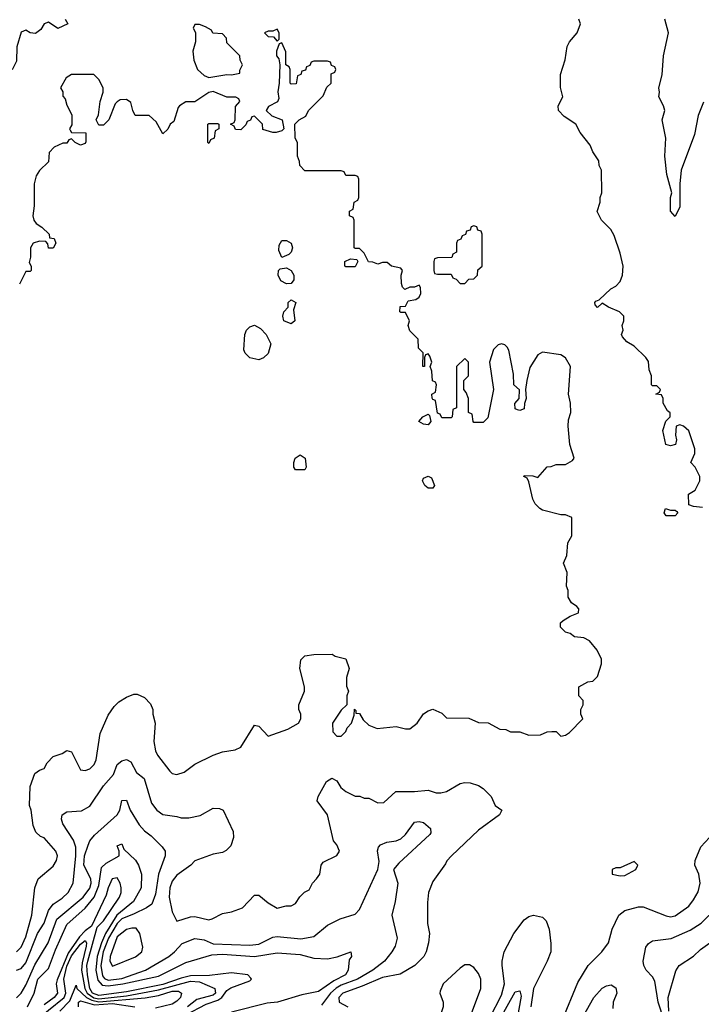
# Model space of a CAD drawing. Header units: inches. Extents: x 2348352 to 2479776, y 460422 to 613655.
# Tile 460 of 590: x 2431524 to 2434504, y 552501 to 556808. Entities that reach past the tile are written whole.
import ezdxf

# ---------------------------------------------------------------- set-up
doc = ezdxf.new("R2010")
doc.units = ezdxf.units.IN
doc.header["$MEASUREMENT"] = 0
doc.layers.add('C4535', color=7, linetype='Continuous')

msp = doc.modelspace()

# ---------------------------------------------------------------- linework, layer by layer
at = {"layer": 'C4535', "color": 4}
for points, elevation in [([(2431722, 556810), (2431734, 556790), (2431690, 556769), (2431650, 556797.2), (2431630, 556789), (2431615.3, 556764.7), (2431592.5, 556747.5), (2431569.3, 556749.3), (2431550, 556762), (2431530, 556752.7), (2431511.6, 556688.4), (2431510, 556626), (2431490, 556588), (2431450, 556609), (2431416, 556656), (2431362, 556710), (2431237.1, 556777.1), (2431164, 556810)], 72), ([(2434510, 554674), (2434470, 554678), (2434450, 554686), (2434448.4, 554731.6), (2434478, 554750), (2434498, 554790), (2434498, 554810), (2434478, 554850), (2434458, 554870), (2434475.3, 554910), (2434475.3, 554930), (2434448.9, 555008.9), (2434426, 555030), (2434410, 555035.3), (2434394, 555030), (2434391.3, 554990), (2434396, 554970), (2434390.7, 554949.3), (2434370, 554944), (2434348.7, 554950), (2434335.3, 555010), (2434349, 555051), (2434368, 555070), (2434367.3, 555087.3), (2434356.4, 555096.4), (2434338, 555130), (2434338, 555150), (2434330, 555166), (2434306, 555170), (2434322, 555178), (2434326, 555190), (2434310, 555206), (2434290, 555206), (2434286, 555210), (2434286, 555250), (2434276.4, 555276.4), (2434272.9, 555312.9), (2434262, 555330), (2434210, 555379), (2434178, 555398), (2434160.2, 555420.2), (2434155.3, 555430), (2434162, 555450), (2434158, 555470), (2434166, 555490), (2434166, 555510), (2434146, 555530), (2434098, 555550), (2434070, 555568), (2434050, 555549.2), (2434040.4, 555560.4), (2434038, 555570), (2434043.1, 555576.9), (2434058, 555582), (2434108, 555630), (2434130, 555642), (2434150, 555662), (2434159, 555690), (2434162, 555730), (2434150, 555786), (2434123.1, 555863.1), (2434108, 555890), (2434068, 555930), (2434048.9, 555968.9), (2434062, 556010), (2434062, 556030), (2434068.7, 556050), (2434068, 556150), (2434058, 556170), (2434055.3, 556190), (2434029.1, 556229.1), (2434018, 556258), (2433974.6, 556314.6), (2433955.3, 556350), (2433904.5, 556384.5), (2433879, 556410), (2433878, 556430), (2433899, 556470), (2433888.4, 556511.6), (2433888.4, 556568.4), (2433908.4, 556631.6), (2433918, 556690), (2433928, 556710), (2433962, 556750), (2433975.3, 556790), (2433968, 556810)], 72), ([(2434513.7, 556446.3), (2434490, 556388), (2434474.9, 556305.1), (2434416, 556150), (2434410.8, 556090), (2434410.9, 555989.1), (2434390, 555946), (2434369, 555970), (2434369, 556030), (2434375.3, 556050), (2434354, 556130), (2434344, 556210), (2434349, 556290), (2434333.2, 556370), (2434344, 556410), (2434339, 556430), (2434319, 556470), (2434322, 556490), (2434318, 556510), (2434333.6, 556566.4), (2434339, 556650), (2434361.2, 556750), (2434345.2, 556810)], 68), ([(2431510, 552730.8), (2431530, 552750.8), (2431550, 552796), (2431576.9, 552890), (2431589.3, 553010), (2431604, 553050), (2431670, 553104.7), (2431684, 553130), (2431689, 553150), (2431682, 553170), (2431630, 553228.7), (2431614, 553234), (2431594, 553254), (2431582.7, 553282.7), (2431573.2, 553350), (2431566, 553370), (2431570, 553454), (2431589.2, 553510), (2431610, 553524.7), (2431630, 553532), (2431643.2, 553556.8), (2431670, 553584.7), (2431710, 553598), (2431730, 553611), (2431750, 553604.7), (2431790, 553526), (2431810, 553522.8), (2431830, 553530.7), (2431849.3, 553550), (2431858.4, 553570), (2431875.5, 553684.5), (2431910, 553764.7), (2431936, 553804), (2431956.5, 553823.5), (2431990, 553844.7), (2432023.1, 553856.9), (2432036.9, 553856.9), (2432070, 553842), (2432095.3, 553815.3), (2432106, 553790), (2432106, 553770), (2432116, 553730), (2432110.7, 553650), (2432117.3, 553610), (2432126.8, 553590), (2432179.8, 553519.8), (2432190.9, 553510.9), (2432210, 553506), (2432243.2, 553516.8), (2432290, 553551), (2432370, 553591), (2432410, 553604.7), (2432465.6, 553614.4), (2432490, 553626), (2432550, 553722), (2432570, 553718), (2432610, 553674), (2432695.5, 553704.5), (2432742, 553730), (2432753.2, 553750), (2432753.2, 553770), (2432744, 553790), (2432744, 553810), (2432769, 553870), (2432768.7, 553890), (2432749.2, 553970), (2432752.9, 554007.1), (2432770, 554024.7), (2432810, 554031.3), (2432890, 554032), (2432903.6, 554023.6), (2432950, 554011.3), (2432964.7, 553970), (2432952, 553930), (2432952.7, 553892.7), (2432962, 553870), (2432954, 553850), (2432954, 553810), (2432930, 553788), (2432892, 553730), (2432892.7, 553692.7), (2432910, 553674), (2432930, 553674), (2432950, 553694), (2432955.3, 553710), (2432974, 553730), (2432986, 553766), (2432988, 553792), (2432994, 553786), (2432994, 553774), (2433010, 553772), (2433024.9, 553744.9), (2433050, 553721), (2433087.1, 553707.1), (2433170, 553716), (2433210, 553706), (2433230, 553706), (2433262, 553730), (2433289.3, 553770.7), (2433310, 553784.7), (2433330, 553791.3), (2433370, 553774), (2433390, 553754), (2433487.3, 553752.7), (2433530, 553734), (2433571.6, 553731.6), (2433623.6, 553703.6), (2433650, 553702), (2433670, 553692), (2433710, 553692), (2433750, 553678), (2433800.4, 553679.6), (2433830, 553692), (2433850, 553694), (2433870, 553694), (2433890, 553674), (2433910, 553678), (2433928, 553690), (2433986, 553750), (2433978, 553770), (2433978, 553790), (2433988, 553810), (2433988, 553830), (2433968.7, 553850), (2433968, 553890), (2434008.4, 553911.6), (2434030, 553914), (2434050, 553934), (2434068, 553990), (2434068, 554010), (2434048.7, 554050), (2434015.3, 554090), (2433990, 554104), (2433950, 554108), (2433930, 554122), (2433910, 554128.7), (2433888.7, 554150), (2433888.7, 554170), (2433900.2, 554179.8), (2433930, 554198), (2433967.3, 554212.7), (2433968, 554230), (2433960.4, 554240.4), (2433936.4, 554256.4), (2433922, 554282), (2433922, 554310), (2433915.3, 554330), (2433918, 554390), (2433902, 554430), (2433916, 554464), (2433920.4, 554519.6), (2433938, 554550), (2433938, 554630), (2433910, 554642), (2433890, 554642), (2433810, 554662), (2433798, 554670), (2433778, 554690), (2433768, 554710), (2433750, 554786), (2433742, 554802), (2433728.7, 554810), (2433730, 554814), (2433767.3, 554812.7), (2433790, 554804.7), (2433830, 554852), (2433847.3, 554852.7), (2433870, 554862), (2433910, 554862), (2433940.4, 554879.6), (2433948, 554890), (2433929.1, 554949.1), (2433921.2, 555030), (2433922.7, 555057.3), (2433933.2, 555090), (2433932.7, 555130), (2433924, 555170), (2433932.3, 555290), (2433910, 555328.7), (2433890, 555341.2), (2433810, 555353.2), (2433790, 555342), (2433754.4, 555285.6), (2433740.7, 555230), (2433736, 555190), (2433738, 555150), (2433731, 555129), (2433730, 555106), (2433710, 555098), (2433700.4, 555100.4), (2433690, 555106), (2433688.9, 555128.9), (2433708, 555150), (2433708.4, 555188.4), (2433684, 555210), (2433683.1, 555256.9), (2433662, 555362), (2433655.5, 555375.5), (2433644.7, 555384.7), (2433630, 555389), (2433615.3, 555384.7), (2433595.3, 555364.7), (2433578, 555310), (2433596, 555190), (2433570, 555066), (2433550, 555046), (2433510, 555046), (2433506, 555050), (2433502, 555082), (2433486, 555090), (2433486, 555150), (2433476.4, 555176.4), (2433466, 555190), (2433466, 555230), (2433486, 555250), (2433486, 555310), (2433470, 555326), (2433434, 555290), (2433434, 555110), (2433418, 555102), (2433414, 555070), (2433410, 555066), (2433370, 555066), (2433362, 555082), (2433350, 555086), (2433342, 555142), (2433330, 555146), (2433327.3, 555152.7), (2433326, 555170), (2433342, 555178), (2433346, 555210), (2433342, 555222), (2433328, 555228), (2433326, 555270), (2433318, 555290), (2433326, 555310), (2433316.4, 555336.4), (2433310, 555346), (2433298, 555342), (2433294, 555330), (2433294, 555290), (2433286, 555290), (2433288, 555350), (2433268, 555370), (2433266, 555410), (2433230, 555446), (2433222, 555470), (2433228, 555490), (2433210, 555526), (2433190, 555526), (2433186, 555530), (2433187.3, 555552.7), (2433210, 555554), (2433222, 555578), (2433256.4, 555583.6), (2433270, 555594), (2433278, 555610), (2433276.4, 555636.4), (2433270, 555646), (2433250, 555638), (2433230, 555638), (2433207.3, 555627.3), (2433198, 555638), (2433193.6, 555653.6), (2433192.3, 555690), (2433198, 555710), (2433190, 555721.2), (2433148.7, 555728.7), (2433130, 555746), (2433110, 555746), (2433090, 555738), (2433067.3, 555747.3), (2433048.4, 555748.4), (2433030, 555786), (2433010, 555806), (2432990, 555806), (2432986, 555810), (2432986, 555930), (2432982, 555942), (2432966, 555950), (2432966, 555970), (2432982, 555978), (2432986, 556010), (2433002, 556018), (2433006, 556030), (2433006, 556110), (2433002, 556122), (2432990, 556126), (2432950, 556126), (2432942, 556142), (2432930, 556146), (2432770, 556146), (2432748, 556170), (2432747.3, 556187.3), (2432738, 556210), (2432738, 556270), (2432728, 556290), (2432726, 556350), (2432746, 556370), (2432774.6, 556385.4), (2432786, 556410), (2432850, 556474), (2432867.3, 556512.7), (2432886, 556530), (2432886, 556570), (2432902, 556578), (2432906, 556590), (2432902, 556602), (2432887.3, 556607.3), (2432882, 556622), (2432870, 556626), (2432810, 556626), (2432798, 556622), (2432792.7, 556607.3), (2432778, 556602), (2432772.7, 556587.3), (2432758, 556582), (2432752.7, 556567.3), (2432738, 556562), (2432732.7, 556527.3), (2432710, 556526), (2432706, 556530), (2432706, 556590), (2432702, 556602), (2432688, 556610), (2432687.3, 556667.3), (2432670, 556706), (2432658, 556702), (2432646, 556670), (2432646.8, 556650), (2432656, 556636), (2432661, 556610), (2432658.8, 556530), (2432652, 556492), (2432656.9, 556463.1), (2432651.1, 556448.9), (2432611.6, 556428.4), (2432602, 556410), (2432626.4, 556386.4), (2432672, 556370), (2432678, 556330), (2432670, 556322), (2432645.4, 556314.6), (2432630, 556314), (2432587.3, 556327.3), (2432586, 556350), (2432550, 556386), (2432538, 556382), (2432532.7, 556367.3), (2432518, 556362), (2432512.7, 556347.3), (2432490, 556326), (2432467.3, 556327.3), (2432462, 556342), (2432446, 556350), (2432462, 556358), (2432466, 556370), (2432467.3, 556427.3), (2432486, 556450), (2432482, 556462), (2432468, 556468), (2432430, 556469.2), (2432370, 556494), (2432350, 556489.2), (2432290, 556448), (2432250, 556448), (2432222, 556430), (2432216, 556424), (2432197.3, 556362.7), (2432182, 556350), (2432170.9, 556329.1), (2432150, 556308.7), (2432120.4, 556360.4), (2432090, 556388), (2432028.9, 556388.9), (2432018, 556410), (2432010, 556446), (2431990, 556458), (2431963.6, 556456.4), (2431950, 556448), (2431941, 556439), (2431914, 556370), (2431890, 556346), (2431870, 556346), (2431858, 556370), (2431868.7, 556391.3), (2431875.3, 556450), (2431888, 556490), (2431888, 556510), (2431870, 556546), (2431847.3, 556567.3), (2431750, 556568), (2431726.4, 556553.6), (2431702, 556510), (2431711.6, 556491.6), (2431712.7, 556472.7), (2431722, 556462), (2431730, 556434), (2431751.1, 556391.1), (2431752, 556348), (2431742, 556330), (2431743.6, 556323.6), (2431750, 556314), (2431812.7, 556312.7), (2431812.7, 556272.7), (2431810, 556266), (2431790, 556258), (2431766, 556270), (2431750, 556286), (2431738, 556282), (2431730, 556268), (2431712.7, 556267.3), (2431674, 556250), (2431652.7, 556227.3), (2431650, 556186), (2431610, 556148), (2431595.3, 556124.7), (2431587.3, 556090), (2431587.3, 555992.7), (2431581, 555950), (2431584.7, 555930), (2431595.3, 555915.3), (2431619.8, 555899.8), (2431652, 555870), (2431654, 555854), (2431674, 555850), (2431682, 555830), (2431670, 555808), (2431650, 555808), (2431647.3, 555827.3), (2431638, 555838), (2431610, 555839), (2431582, 555830), (2431571.3, 555810), (2431571, 555769), (2431565.4, 555745.4), (2431574, 555730), (2431574, 555710), (2431570, 555706), (2431550, 555706), (2431522, 555650)], 76), ([(2431510, 552650.4), (2431530, 552657.1), (2431550, 552682.4), (2431601.1, 552810), (2431630, 552856.3), (2431650, 552910.6), (2431670, 552938), (2431710, 552965.5), (2431735.1, 552990), (2431757, 553030), (2431769.7, 553150), (2431768.4, 553188.4), (2431758.6, 553218.6), (2431712.7, 553290), (2431706.6, 553310), (2431709.3, 553330), (2431730, 553342.8), (2431793.1, 553346.9), (2431830, 553367.3), (2431890, 553456), (2431933.6, 553506.4), (2431949.5, 553550), (2431970, 553565.5), (2431990, 553571), (2432010, 553560.7), (2432034.6, 553514.6), (2432068, 553488), (2432100.4, 553380.4), (2432122.8, 553350), (2432150, 553330.8), (2432210, 553322.8), (2432230, 553316), (2432263.1, 553316.9), (2432312.9, 553327.1), (2432370, 553358), (2432396.9, 553356.9), (2432414, 553350), (2432456.9, 553256.9), (2432458, 553230), (2432446.4, 553193.6), (2432427.1, 553172.9), (2432410, 553164), (2432370, 553157.2), (2432290, 553128.7), (2432271.3, 553110), (2432210, 553066), (2432190, 553039.3), (2432179.5, 553010), (2432176.5, 552970), (2432190, 552904.7), (2432210, 552864), (2432270, 552883), (2432290, 552884.9), (2432350, 552870.8), (2432365.6, 552874.4), (2432410, 552898), (2432450, 552904.7), (2432498, 552922), (2432550, 552978), (2432570, 552978), (2432610, 552944.7), (2432650, 552921), (2432689.1, 552930.9), (2432710, 552931.3), (2432730, 552942), (2432748.9, 552971.1), (2432769.1, 552990.9), (2432790, 553002), (2432804, 553030), (2432822, 553050), (2432835.3, 553070), (2432842, 553110), (2432850, 553122), (2432910, 553152), (2432922, 553170), (2432910, 553198), (2432895.3, 553215.3), (2432869, 553330), (2432824, 553390), (2432829, 553410), (2432865.4, 553474.6), (2432888, 553490), (2432910, 553478.8), (2432928.3, 553448.3), (2432950, 553430.8), (2432990, 553411.3), (2433011.1, 553411.1), (2433030, 553402), (2433050, 553402), (2433090, 553382), (2433116.4, 553383.6), (2433168.9, 553431.1), (2433250, 553431.3), (2433310, 553438), (2433345.4, 553425.4), (2433365.4, 553425.4), (2433390, 553431.3), (2433450, 553466), (2433470, 553471), (2433494, 553470), (2433530, 553458), (2433550, 553444.7), (2433584.7, 553410), (2433602, 553370), (2433632, 553350), (2433622, 553330), (2433530, 553262), (2433411.3, 553150), (2433391.1, 553128.9), (2433385.4, 553114.6), (2433330, 553038), (2433310.9, 552989.1), (2433306.4, 552946.4), (2433306.4, 552853.6), (2433316, 552810), (2433310.9, 552769.1), (2433301, 552730), (2433291, 552710), (2433251, 552670), (2433187, 552633), (2433110, 552618.5), (2433020.4, 552579.6), (2432936.3, 552550), (2432918.4, 552530), (2432920.4, 552510), (2432958, 552490)], 72), ([(2431510, 552528.5), (2431529.6, 552550), (2431550, 552584.9), (2431590, 552673.4), (2431648.3, 552770), (2431686.6, 552873.4), (2431801.3, 552970), (2431830, 553008), (2431836, 553030), (2431834.7, 553050), (2431804.1, 553110), (2431807, 553150), (2431822.6, 553197.4), (2431830, 553216), (2431850, 553241), (2431949.5, 553330), (2431962, 553350), (2431970, 553392), (2431990, 553394), (2432006.8, 553350), (2432046.3, 553286.3), (2432070, 553259.1), (2432098, 553238), (2432146.8, 553190), (2432159.1, 553170), (2432159.1, 553150), (2432130.3, 553069.7), (2432116.9, 552983.1), (2432101.1, 552938.9), (2432077.8, 552922.3), (2432024, 552896), (2431970, 552875.1), (2431950, 552854.2), (2431911.6, 552790), (2431888.5, 552730), (2431877.9, 552670), (2431885.3, 552625.3), (2431893.8, 552613.9), (2431910, 552606.7), (2431970, 552613.2), (2432074, 552650), (2432176, 552710), (2432200.9, 552730), (2432233.3, 552766.7), (2432290, 552788.2), (2432330, 552783.1), (2432370, 552765.2), (2432530, 552758.9), (2432570, 552763.1), (2432630, 552794.9), (2432650, 552797.1), (2432753.3, 552786.7), (2432810, 552797.3), (2432870, 552847.3), (2432925.4, 552874.6), (2432990, 552894.8), (2433010, 552914.8), (2433089.5, 553090), (2433094.8, 553125.2), (2433087.7, 553172.3), (2433091.9, 553188.1), (2433101.2, 553198.8), (2433129.5, 553210.5), (2433170, 553216.3), (2433190, 553224.9), (2433210, 553244), (2433250, 553297.1), (2433270, 553300.3), (2433290, 553295.6), (2433320.3, 553270), (2433321.3, 553250), (2433317.1, 553242.9), (2433181.7, 553118.3), (2433158.8, 553090), (2433176.4, 553030), (2433166, 552950), (2433150.8, 552890), (2433174, 552790), (2433165.2, 552754.8), (2433150.7, 552730), (2433118.8, 552690), (2433068, 552650), (2433000.4, 552610), (2432930, 552584.5), (2432908.1, 552571.9), (2432882.8, 552550), (2432842.8, 552497.2)], 68), ([(2433895.4, 552430), (2433964, 552596), (2434009.6, 552670.4), (2434069.5, 552730.5), (2434099, 552770), (2434114, 552830), (2434144, 552890), (2434170, 552911), (2434230, 552926.8), (2434250, 552926.8), (2434350, 552887.7), (2434370, 552884), (2434390, 552887.3), (2434449, 552930), (2434470, 552958), (2434490, 552992), (2434499, 553030), (2434493.2, 553070), (2434475.3, 553110), (2434478, 553130), (2434502, 553190), (2434559, 553250)], 72), ([(2431557.2, 552490), (2431587.4, 552550), (2431602.6, 552610), (2431650, 552657.1), (2431680.6, 552739.4), (2431729.7, 552850), (2431810, 552921.1), (2431848.9, 552970), (2431870, 553020.5), (2431881.1, 553098.9), (2431901.4, 553118.6), (2431958, 553150), (2431958, 553170), (2431950, 553194), (2431970, 553202), (2431979.6, 553179.6), (2432030, 553131.3), (2432042.8, 553110), (2432056.3, 553070), (2432054.9, 553010), (2432021.3, 552950), (2431948.5, 552890), (2431898.5, 552810), (2431881.3, 552770), (2431862.8, 552710), (2431856.9, 552650), (2431865.9, 552605.9), (2431884.1, 552584.1), (2431910, 552581.2), (2431975.1, 552590), (2432130, 552624.1), (2432250, 552683.6), (2432363.5, 552716.5), (2432410, 552719.7), (2432550, 552709.1), (2432650, 552725.3), (2432750, 552718), (2432810, 552703.1), (2432870, 552699.3), (2432912.1, 552707.9), (2432971, 552730), (2432974, 552710), (2432964.5, 552695.5), (2432960.4, 552650), (2432948, 552630), (2432897.1, 552602.9), (2432830, 552557.4), (2432757.4, 552542.6), (2432650.3, 552509.8), (2432605.8, 552505.8), (2432450, 552466)], 64), ([(2432250, 552454.2), (2432338.8, 552501.2), (2432390, 552518.5), (2432408.1, 552530), (2432430, 552560.5), (2432447.1, 552572.9), (2432530, 552602.9), (2432537.1, 552610), (2432534.9, 552614.9), (2432521, 552630), (2432450, 552637.7), (2432353, 552627), (2432270, 552624.8), (2432230, 552615.4), (2432150, 552586.6), (2431990, 552555.9), (2431870, 552538.9), (2431842.1, 552550), (2431829.6, 552570), (2431820.1, 552630), (2431817.3, 552670), (2431821.1, 552690), (2431862.2, 552837.8), (2431890, 552866), (2431960.5, 552970), (2431967.1, 552990), (2431967, 553010), (2431962.7, 553030), (2431950, 553053.4), (2431928.4, 553050), (2431910, 553010.3), (2431901.3, 552978.7), (2431837.3, 552842.7), (2431810, 552822.3), (2431784.4, 552795.6), (2431735, 552725), (2431688, 552608), (2431683.7, 552590), (2431688.6, 552550), (2431674.7, 552530), (2431630, 552498.2)], 56), ([(2434341, 552430), (2434315, 552510), (2434301.6, 552601.6), (2434290, 552621.2), (2434262.7, 552650), (2434252.3, 552670), (2434249.2, 552690), (2434262, 552750), (2434273.6, 552766.4), (2434290, 552778), (2434371.6, 552788.4), (2434455.6, 552824.4), (2434503.8, 552856.2), (2434574.5, 552925.5)], 68), ([(2433578.7, 552441.3), (2433630, 552541), (2433643.7, 552590), (2433633.2, 552670), (2433633.2, 552690), (2433642.7, 552730), (2433684, 552810), (2433729.4, 552870.6), (2433750, 552884.7), (2433770, 552891.3), (2433810, 552882), (2433825.4, 552865.4), (2433838.8, 552830), (2433846.4, 552766.4), (2433846, 552730), (2433830.7, 552690), (2433770.4, 552569.6), (2433758, 552490)], 72), ([(2431580.3, 552419.7), (2431718, 552530), (2431725, 552550), (2431716.3, 552610), (2431730, 552667.2), (2431750, 552713), (2431790, 552763.1), (2431810, 552779.5), (2431816.1, 552770), (2431814.6, 552754.6), (2431797.3, 552682.7), (2431794.4, 552650), (2431808.8, 552570), (2431818.5, 552550), (2431848.3, 552528.3), (2431870, 552524.4), (2431990, 552538.1), (2432130, 552564.5), (2432270, 552602.1), (2432310, 552599.4), (2432377, 552570), (2432379.6, 552550), (2432370, 552541), (2432298.7, 552521.3), (2432257.6, 552490)], 52), ([(2434361.6, 552470), (2434359.7, 552530), (2434393.2, 552646.8), (2434408, 552670), (2434470, 552710.8), (2434500.1, 552739.9), (2434540.9, 552770)], 64), ([(2431698.7, 552470), (2431743.5, 552516.5), (2431770, 552584.7), (2431773.4, 552570), (2431816.1, 552530), (2431838.3, 552518.3), (2431870, 552511.9), (2432071.7, 552528.3), (2432130, 552539.7), (2432190, 552558.3), (2432218, 552558), (2432230.4, 552550), (2432226.3, 552530), (2432210, 552513.7), (2432190, 552501.4), (2432116.7, 552483.3)], 48), ([(2433989.4, 552450), (2434034, 552530), (2434070, 552571), (2434090, 552581), (2434110, 552586), (2434130, 552572), (2434134.8, 552550), (2434118.8, 552510), (2434117.3, 552482.7)], 68), ([(2433619.8, 552430), (2433690, 552554.9), (2433710, 552559.1), (2433715.9, 552535.9), (2433693.5, 552406.5)], 68), ([(2431780.4, 552490), (2431781.3, 552510), (2431790, 552515.8), (2431850, 552498.8), (2431930, 552503.8), (2432026.8, 552490)], 44)]:
    msp.add_lwpolyline(points, dxfattribs=dict(at, elevation=elevation))
for points, elevation in [([(2432310, 556786), (2432290, 556786), (2432282, 556770), (2432292, 556752), (2432292, 556710), (2432281, 556670), (2432284.9, 556630), (2432300.7, 556590), (2432330, 556562.8), (2432350, 556554.8), (2432430, 556567.3), (2432450, 556566), (2432486, 556574), (2432486, 556586), (2432498, 556610), (2432488, 556630), (2432486, 556650), (2432430, 556706), (2432427.3, 556727.3), (2432410, 556746), (2432368, 556748), (2432362, 556762), (2432336.4, 556776.4)], 76), ([(2432650, 556766), (2432630, 556758), (2432610, 556758), (2432594, 556750), (2432610, 556734), (2432632.7, 556732.7), (2432650, 556714), (2432658, 556722), (2432658, 556750)], 76), ([(2432350, 556266), (2432346, 556270), (2432346, 556350), (2432350, 556354), (2432390, 556354), (2432394, 556350), (2432394, 556330), (2432378, 556322), (2432374, 556290), (2432358, 556282)], 76), ([(2433510, 555906), (2433498, 555902), (2433492.7, 555887.3), (2433478, 555882), (2433472.7, 555867.3), (2433458, 555862), (2433452.7, 555847.3), (2433438, 555842), (2433434, 555830), (2433434, 555790), (2433418, 555782), (2433412.7, 555767.3), (2433350, 555766), (2433338, 555762), (2433334, 555750), (2433334, 555710), (2433338, 555698), (2433350, 555694), (2433410, 555694), (2433418, 555678), (2433432.7, 555672.7), (2433450, 555654), (2433470, 555654), (2433487.3, 555672.7), (2433510, 555674), (2433526, 555690), (2433527.3, 555712.7), (2433546, 555730), (2433546, 555870), (2433542, 555882), (2433527.3, 555887.3), (2433522, 555902)], 76), ([(2432670, 555768), (2432657.2, 555797.2), (2432658.6, 555821.4), (2432670, 555841), (2432690, 555841), (2432710.7, 555830.7), (2432716, 555810), (2432711, 555790), (2432699.8, 555780.2)], 76), ([(2432950, 555726), (2432946, 555730), (2432946, 555750), (2432970, 555762), (2432998, 555758), (2433002, 555750), (2432990, 555726)], 76), ([(2432690, 555652.7), (2432664.8, 555664.8), (2432653.2, 555690), (2432655.3, 555710), (2432662.7, 555717.3), (2432690, 555722.8), (2432710.8, 555710.8), (2432722.8, 555690), (2432722.8, 555670), (2432710, 555654)], 76), ([(2432710, 555477.2), (2432679, 555490), (2432674, 555510), (2432679, 555530), (2432698, 555550), (2432698, 555570), (2432710, 555582), (2432731, 555570), (2432721, 555539), (2432726, 555490)], 76), ([(2432570, 555319), (2432530, 555328.7), (2432508.9, 555348.9), (2432503.1, 555363.1), (2432508.7, 555430), (2432515.3, 555450), (2432530, 555464.7), (2432550, 555472), (2432576.9, 555456.9), (2432602, 555430), (2432622, 555390), (2432610, 555348), (2432590, 555329)], 76), ([(2433310, 555035.3), (2433290, 555038), (2433269.3, 555050), (2433286, 555070), (2433310, 555082), (2433316, 555076), (2433321, 555050)], 76), ([(2432730, 554838), (2432722, 554850), (2432722, 554870), (2432728.7, 554890), (2432750, 554904.7), (2432772, 554890), (2432776, 554850), (2432770, 554838)], 76), ([(2433330, 554758), (2433310, 554759), (2433295.3, 554770), (2433285.2, 554790), (2433290, 554802), (2433310, 554811.3), (2433323.6, 554803.6), (2433338, 554770)], 76), ([(2434370, 554662), (2434390, 554662), (2434396.9, 554656.9), (2434402, 554650), (2434390, 554638), (2434350, 554638), (2434342, 554650), (2434348, 554670)], 72), ([(2434210, 553126), (2434150, 553098), (2434130, 553098), (2434114, 553090), (2434114, 553070), (2434150, 553062), (2434170, 553064.7), (2434218, 553090), (2434226, 553110)], 76), ([(2432013.8, 552833.8), (2431990, 552827.3), (2431950, 552795.6), (2431919.5, 552710), (2431918, 552690), (2431930, 552667.3), (2432030, 552708.7), (2432057.2, 552730), (2432062.7, 552750), (2432049.4, 552810), (2432033.1, 552833.1)], 72), ([(2433490, 552674), (2433470, 552674), (2433450, 552659), (2433376, 552590), (2433362, 552558), (2433361, 552550), (2433374.8, 552510), (2433374.8, 552490), (2433344.7, 552395.3), (2433350, 552352), (2433390, 552291), (2433410, 552274.8), (2433430, 552271), (2433450, 552291.3), (2433470, 552336), (2433481.6, 552370), (2433499.1, 552460.9), (2433539.5, 552570), (2433539.5, 552610), (2433530, 552635.3), (2433510, 552662)], 76)]:
    msp.add_lwpolyline(points, close=True, dxfattribs=dict(at, elevation=elevation))

doc.saveas('drawing.dxf')
